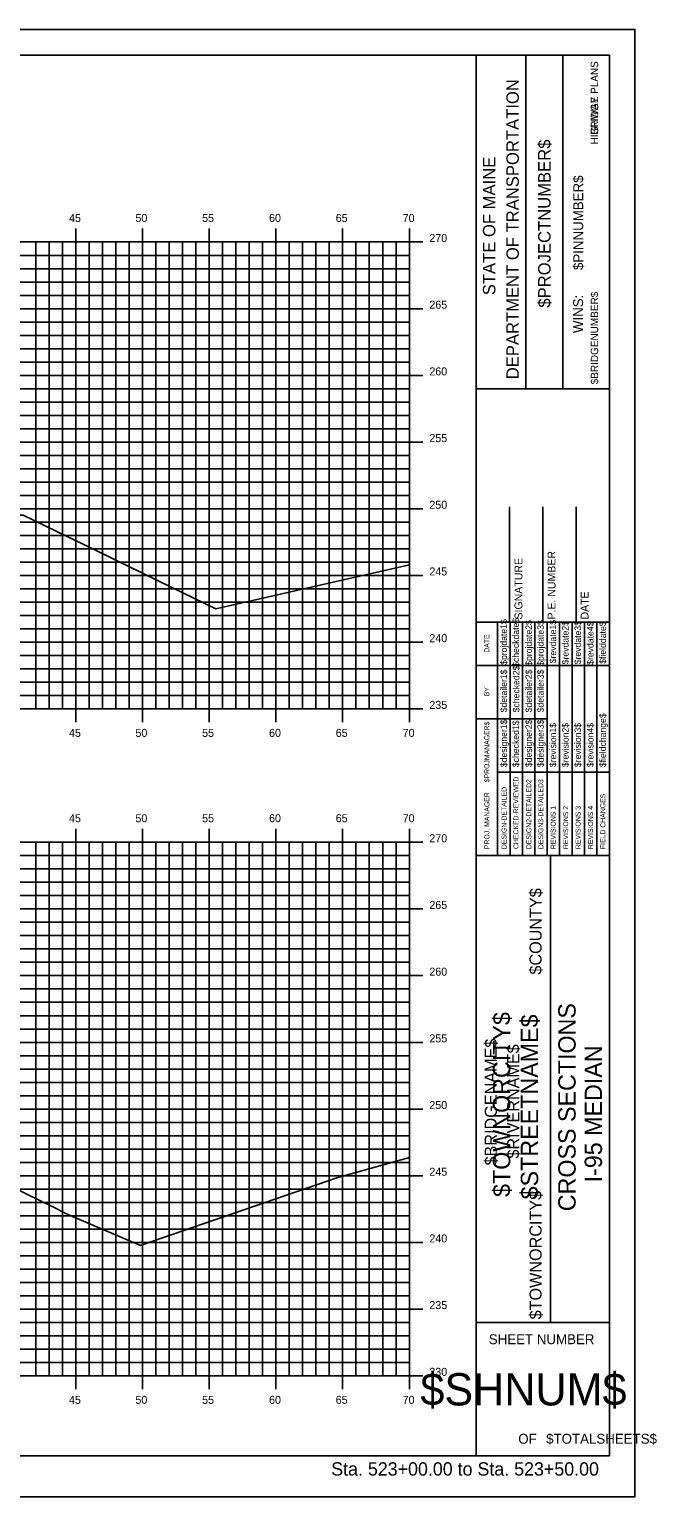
# Model space of a CAD drawing. Extents: x 1168600 to 1177589, y 610178 to 611246.
# Drawn here: x 1175324.9 to 1175371.9, y 610268.7 to 610378.7 of the extents above; entities that cross this region are included whole.
import ezdxf

# ---------------------------------------------------------------- set-up
doc = ezdxf.new("R2010")
doc.units = 0
for name, color, linetype in [('_Station Equation', 7, 'Continuous'), ('BORDER', 7, 'Continuous'), ('BRIDGE_TITLE', 7, 'Continuous'), ('H_V ANNOTATION', 7, 'Continuous'), ('HIGHWAY_TITLE', 7, 'Continuous'), ('MAJOR', 7, 'Continuous'), ('MINOR', 7, 'Continuous'), ('PLOT BOUNDARY', 7, 'Continuous')]:
    doc.layers.add(name, color=color, linetype=linetype)

msp = doc.modelspace()

# ---------------------------------------------------------------- linework, layer by layer
at = {"layer": '_Station Equation'}
for points in [[(1175303.72, 610342.96), (1175305.08, 610342.92), (1175305.74, 610342.89), (1175321.36, 610342.36), (1175324.09, 610342.33), (1175324.41, 610342.32), (1175327.69, 610340.72), (1175328.9, 610340.14), (1175335.49, 610336.93), (1175338.85, 610335.3), (1175353.36, 610338.61)], [(1175303.93, 610295.88), (1175312.27, 610295.6), (1175313.26, 610295.56), (1175316.07, 610295.52), (1175316.29, 610295.52), (1175316.56, 610295.38), (1175319.99, 610293.7), (1175326.73, 610290.41), (1175327.5, 610290.03), (1175327.92, 610289.82), (1175333.21, 610287.57), (1175333.24, 610287.59), (1175347.92, 610292.64), (1175353.36, 610294.16)]]:
    msp.add_lwpolyline(points, dxfattribs=at)
at = {"layer": 'BORDER'}
for p, q in [((1175368.36, 610376.8), (1175208.36, 610376.8)), ((1175358.36, 610271.8), (1175358.36, 610376.8)), ((1175368.36, 610271.8), (1175368.36, 610376.8)), ((1175362.09, 610351.8), (1175362.09, 610376.8)), ((1175364.88, 610351.8), (1175364.88, 610376.8)), ((1175358.36, 610351.8), (1175368.36, 610351.8)), ((1175360.86, 610334.3), (1175360.86, 610342.95)), ((1175363.36, 610334.3), (1175363.36, 610342.95)), ((1175365.86, 610334.3), (1175365.86, 610342.95)), ((1175358.36, 610334.3), (1175368.36, 610334.3)), ((1175358.36, 610316.8), (1175368.36, 610316.8)), ((1175363.95, 610281.8), (1175363.95, 610316.8)), ((1175358.36, 610281.8), (1175368.36, 610281.8)), ((1175208.36, 610271.8), (1175368.36, 610271.8))]:
    msp.add_line(p, q, dxfattribs=at)
for points in [[(1175359.97, 610331.05), (1175359.97, 610334.3)], [(1175360.91, 610316.81), (1175360.91, 610334.3)], [(1175361.84, 610334.3), (1175361.84, 610316.81)], [(1175362.77, 610316.81), (1175362.77, 610334.3)], [(1175363.7, 610316.81), (1175363.7, 610334.3)], [(1175364.63, 610316.81), (1175364.63, 610334.3)], [(1175365.56, 610316.81), (1175365.56, 610334.3)], [(1175366.5, 610316.81), (1175366.5, 610334.3)], [(1175367.43, 610316.81), (1175367.43, 610334.3)], [(1175359.97, 610316.81), (1175359.97, 610333.6)], [(1175358.36, 610331.05), (1175368.36, 610331.05)], [(1175358.36, 610327.05), (1175359.97, 610327.05)], [(1175359.97, 610327.05), (1175363.7, 610327.05)], [(1175359.97, 610323.05), (1175368.36, 610323.05)]]:
    msp.add_lwpolyline(points, dxfattribs=at)
at = {"layer": 'MAJOR'}
for p, q in [((1175328.36, 610363.8), (1175328.36, 610362.8)), ((1175333.36, 610363.8), (1175333.36, 610362.8)), ((1175338.36, 610363.8), (1175338.36, 610362.8)), ((1175343.36, 610363.8), (1175343.36, 610362.8)), ((1175348.36, 610363.8), (1175348.36, 610362.8)), ((1175353.36, 610363.8), (1175353.36, 610362.8)), ((1175213.36, 610362.8), (1175353.36, 610362.8)), ((1175213.36, 610362.8), (1175353.36, 610362.8)), ((1175328.36, 610327.8), (1175328.36, 610362.8)), ((1175333.36, 610327.8), (1175333.36, 610362.8)), ((1175338.36, 610327.8), (1175338.36, 610362.8)), ((1175343.36, 610327.8), (1175343.36, 610362.8)), ((1175348.36, 610327.8), (1175348.36, 610362.8)), ((1175354.36, 610362.8), (1175352.36, 610362.8)), ((1175353.36, 610327.8), (1175353.36, 610362.8)), ((1175353.36, 610327.8), (1175353.36, 610362.8)), ((1175213.36, 610357.8), (1175353.36, 610357.8)), ((1175354.36, 610357.8), (1175352.36, 610357.8)), ((1175213.36, 610352.8), (1175353.36, 610352.8)), ((1175354.36, 610352.8), (1175352.36, 610352.8)), ((1175213.36, 610347.8), (1175353.36, 610347.8)), ((1175354.36, 610347.8), (1175352.36, 610347.8)), ((1175213.36, 610342.8), (1175353.36, 610342.8)), ((1175354.36, 610342.8), (1175352.36, 610342.8)), ((1175213.36, 610337.8), (1175353.36, 610337.8)), ((1175354.36, 610337.8), (1175352.36, 610337.8)), ((1175213.36, 610332.8), (1175353.36, 610332.8)), ((1175354.36, 610332.8), (1175352.36, 610332.8)), ((1175213.36, 610327.8), (1175353.36, 610327.8)), ((1175213.36, 610327.8), (1175353.36, 610327.8)), ((1175328.36, 610326.8), (1175328.36, 610327.8)), ((1175333.36, 610326.8), (1175333.36, 610327.8)), ((1175338.36, 610326.8), (1175338.36, 610327.8)), ((1175343.36, 610326.8), (1175343.36, 610327.8)), ((1175348.36, 610326.8), (1175348.36, 610327.8)), ((1175354.36, 610327.8), (1175352.36, 610327.8)), ((1175353.36, 610326.8), (1175353.36, 610327.8)), ((1175328.36, 610318.8), (1175328.36, 610317.8)), ((1175333.36, 610318.8), (1175333.36, 610317.8)), ((1175338.36, 610318.8), (1175338.36, 610317.8)), ((1175343.36, 610318.8), (1175343.36, 610317.8)), ((1175348.36, 610318.8), (1175348.36, 610317.8)), ((1175353.36, 610318.8), (1175353.36, 610317.8)), ((1175213.36, 610317.8), (1175353.36, 610317.8)), ((1175213.36, 610317.8), (1175353.36, 610317.8)), ((1175328.36, 610277.8), (1175328.36, 610317.8)), ((1175333.36, 610277.8), (1175333.36, 610317.8)), ((1175338.36, 610277.8), (1175338.36, 610317.8)), ((1175343.36, 610277.8), (1175343.36, 610317.8)), ((1175348.36, 610277.8), (1175348.36, 610317.8)), ((1175354.36, 610317.8), (1175352.36, 610317.8)), ((1175353.36, 610277.8), (1175353.36, 610317.8)), ((1175353.36, 610277.8), (1175353.36, 610317.8)), ((1175213.36, 610312.8), (1175353.36, 610312.8)), ((1175354.36, 610312.8), (1175352.36, 610312.8)), ((1175213.36, 610307.8), (1175353.36, 610307.8)), ((1175354.36, 610307.8), (1175352.36, 610307.8)), ((1175213.36, 610302.8), (1175353.36, 610302.8)), ((1175354.36, 610302.8), (1175352.36, 610302.8)), ((1175213.36, 610297.8), (1175353.36, 610297.8)), ((1175354.36, 610297.8), (1175352.36, 610297.8)), ((1175213.36, 610292.8), (1175353.36, 610292.8)), ((1175354.36, 610292.8), (1175352.36, 610292.8)), ((1175213.36, 610287.8), (1175353.36, 610287.8)), ((1175354.36, 610287.8), (1175352.36, 610287.8)), ((1175213.36, 610282.8), (1175353.36, 610282.8)), ((1175354.36, 610282.8), (1175352.36, 610282.8)), ((1175213.36, 610277.8), (1175353.36, 610277.8)), ((1175213.36, 610277.8), (1175353.36, 610277.8)), ((1175328.36, 610276.8), (1175328.36, 610277.8)), ((1175333.36, 610276.8), (1175333.36, 610277.8)), ((1175338.36, 610276.8), (1175338.36, 610277.8)), ((1175343.36, 610276.8), (1175343.36, 610277.8)), ((1175348.36, 610276.8), (1175348.36, 610277.8)), ((1175354.36, 610277.8), (1175352.36, 610277.8)), ((1175353.36, 610276.8), (1175353.36, 610277.8))]:
    msp.add_line(p, q, dxfattribs=at)
at = {"layer": 'MINOR'}
for p, q in [((1175325.36, 610327.8), (1175325.36, 610362.8)), ((1175326.36, 610327.8), (1175326.36, 610362.8)), ((1175327.36, 610327.8), (1175327.36, 610362.8)), ((1175329.36, 610327.8), (1175329.36, 610362.8)), ((1175330.36, 610327.8), (1175330.36, 610362.8)), ((1175331.36, 610327.8), (1175331.36, 610362.8)), ((1175332.36, 610327.8), (1175332.36, 610362.8)), ((1175334.36, 610327.8), (1175334.36, 610362.8)), ((1175335.36, 610327.8), (1175335.36, 610362.8)), ((1175336.36, 610327.8), (1175336.36, 610362.8)), ((1175337.36, 610327.8), (1175337.36, 610362.8)), ((1175339.36, 610327.8), (1175339.36, 610362.8)), ((1175340.36, 610327.8), (1175340.36, 610362.8)), ((1175341.36, 610327.8), (1175341.36, 610362.8)), ((1175342.36, 610327.8), (1175342.36, 610362.8)), ((1175344.36, 610327.8), (1175344.36, 610362.8)), ((1175345.36, 610327.8), (1175345.36, 610362.8)), ((1175346.36, 610327.8), (1175346.36, 610362.8)), ((1175347.36, 610327.8), (1175347.36, 610362.8)), ((1175349.36, 610327.8), (1175349.36, 610362.8)), ((1175350.36, 610327.8), (1175350.36, 610362.8)), ((1175351.36, 610327.8), (1175351.36, 610362.8)), ((1175352.36, 610327.8), (1175352.36, 610362.8)), ((1175213.36, 610361.8), (1175353.36, 610361.8)), ((1175353.36, 610361.8), (1175352.36, 610361.8)), ((1175213.36, 610360.8), (1175353.36, 610360.8)), ((1175353.36, 610360.8), (1175352.36, 610360.8)), ((1175213.36, 610359.8), (1175353.36, 610359.8)), ((1175353.36, 610359.8), (1175352.36, 610359.8)), ((1175213.36, 610358.8), (1175353.36, 610358.8)), ((1175353.36, 610358.8), (1175352.36, 610358.8)), ((1175213.36, 610356.8), (1175353.36, 610356.8)), ((1175353.36, 610356.8), (1175352.36, 610356.8)), ((1175213.36, 610355.8), (1175353.36, 610355.8)), ((1175213.36, 610354.8), (1175353.36, 610354.8)), ((1175353.36, 610355.8), (1175352.36, 610355.8)), ((1175353.36, 610354.8), (1175352.36, 610354.8)), ((1175213.36, 610353.8), (1175353.36, 610353.8)), ((1175353.36, 610353.8), (1175352.36, 610353.8)), ((1175213.36, 610351.8), (1175353.36, 610351.8)), ((1175353.36, 610351.8), (1175352.36, 610351.8)), ((1175213.36, 610350.8), (1175353.36, 610350.8)), ((1175353.36, 610350.8), (1175352.36, 610350.8)), ((1175213.36, 610349.8), (1175353.36, 610349.8)), ((1175353.36, 610349.8), (1175352.36, 610349.8)), ((1175213.36, 610348.8), (1175353.36, 610348.8)), ((1175353.36, 610348.8), (1175352.36, 610348.8)), ((1175213.36, 610346.8), (1175353.36, 610346.8)), ((1175353.36, 610346.8), (1175352.36, 610346.8)), ((1175213.36, 610345.8), (1175353.36, 610345.8)), ((1175353.36, 610345.8), (1175352.36, 610345.8)), ((1175213.36, 610344.8), (1175353.36, 610344.8)), ((1175213.36, 610343.8), (1175353.36, 610343.8)), ((1175353.36, 610344.8), (1175352.36, 610344.8)), ((1175353.36, 610343.8), (1175352.36, 610343.8)), ((1175213.36, 610341.8), (1175353.36, 610341.8)), ((1175353.36, 610341.8), (1175352.36, 610341.8)), ((1175213.36, 610340.8), (1175353.36, 610340.8)), ((1175353.36, 610340.8), (1175352.36, 610340.8)), ((1175213.36, 610339.8), (1175353.36, 610339.8)), ((1175353.36, 610339.8), (1175352.36, 610339.8)), ((1175213.36, 610338.8), (1175353.36, 610338.8)), ((1175353.36, 610338.8), (1175352.36, 610338.8)), ((1175213.36, 610336.8), (1175353.36, 610336.8)), ((1175353.36, 610336.8), (1175352.36, 610336.8)), ((1175213.36, 610335.8), (1175353.36, 610335.8)), ((1175353.36, 610335.8), (1175352.36, 610335.8)), ((1175213.36, 610334.8), (1175353.36, 610334.8)), ((1175353.36, 610334.8), (1175352.36, 610334.8)), ((1175213.36, 610333.8), (1175353.36, 610333.8)), ((1175353.36, 610333.8), (1175352.36, 610333.8)), ((1175213.36, 610331.8), (1175353.36, 610331.8)), ((1175353.36, 610331.8), (1175352.36, 610331.8)), ((1175213.36, 610330.8), (1175353.36, 610330.8)), ((1175353.36, 610330.8), (1175352.36, 610330.8)), ((1175213.36, 610329.8), (1175353.36, 610329.8)), ((1175353.36, 610329.8), (1175352.36, 610329.8)), ((1175213.36, 610328.8), (1175353.36, 610328.8)), ((1175353.36, 610328.8), (1175352.36, 610328.8)), ((1175325.36, 610277.8), (1175325.36, 610317.8)), ((1175326.36, 610277.8), (1175326.36, 610317.8)), ((1175327.36, 610277.8), (1175327.36, 610317.8)), ((1175329.36, 610277.8), (1175329.36, 610317.8)), ((1175330.36, 610277.8), (1175330.36, 610317.8)), ((1175331.36, 610277.8), (1175331.36, 610317.8)), ((1175332.36, 610277.8), (1175332.36, 610317.8)), ((1175334.36, 610277.8), (1175334.36, 610317.8)), ((1175335.36, 610277.8), (1175335.36, 610317.8)), ((1175336.36, 610277.8), (1175336.36, 610317.8)), ((1175337.36, 610277.8), (1175337.36, 610317.8)), ((1175339.36, 610277.8), (1175339.36, 610317.8)), ((1175340.36, 610277.8), (1175340.36, 610317.8)), ((1175341.36, 610277.8), (1175341.36, 610317.8)), ((1175342.36, 610277.8), (1175342.36, 610317.8)), ((1175344.36, 610277.8), (1175344.36, 610317.8)), ((1175345.36, 610277.8), (1175345.36, 610317.8)), ((1175346.36, 610277.8), (1175346.36, 610317.8)), ((1175347.36, 610277.8), (1175347.36, 610317.8)), ((1175349.36, 610277.8), (1175349.36, 610317.8)), ((1175350.36, 610277.8), (1175350.36, 610317.8)), ((1175351.36, 610277.8), (1175351.36, 610317.8)), ((1175352.36, 610277.8), (1175352.36, 610317.8)), ((1175213.36, 610316.8), (1175353.36, 610316.8)), ((1175353.36, 610316.8), (1175352.36, 610316.8)), ((1175213.36, 610315.8), (1175353.36, 610315.8)), ((1175353.36, 610315.8), (1175352.36, 610315.8)), ((1175213.36, 610314.8), (1175353.36, 610314.8)), ((1175353.36, 610314.8), (1175352.36, 610314.8)), ((1175213.36, 610313.8), (1175353.36, 610313.8)), ((1175353.36, 610313.8), (1175352.36, 610313.8)), ((1175213.36, 610311.8), (1175353.36, 610311.8)), ((1175213.36, 610310.8), (1175353.36, 610310.8)), ((1175353.36, 610311.8), (1175352.36, 610311.8)), ((1175353.36, 610310.8), (1175352.36, 610310.8)), ((1175213.36, 610309.8), (1175353.36, 610309.8)), ((1175353.36, 610309.8), (1175352.36, 610309.8)), ((1175213.36, 610308.8), (1175353.36, 610308.8)), ((1175353.36, 610308.8), (1175352.36, 610308.8)), ((1175213.36, 610306.8), (1175353.36, 610306.8)), ((1175353.36, 610306.8), (1175352.36, 610306.8)), ((1175213.36, 610305.8), (1175353.36, 610305.8)), ((1175353.36, 610305.8), (1175352.36, 610305.8)), ((1175213.36, 610304.8), (1175353.36, 610304.8)), ((1175353.36, 610304.8), (1175352.36, 610304.8)), ((1175213.36, 610303.8), (1175353.36, 610303.8)), ((1175353.36, 610303.8), (1175352.36, 610303.8)), ((1175213.36, 610301.8), (1175353.36, 610301.8)), ((1175353.36, 610301.8), (1175352.36, 610301.8)), ((1175213.36, 610300.8), (1175353.36, 610300.8)), ((1175213.36, 610299.8), (1175353.36, 610299.8)), ((1175353.36, 610300.8), (1175352.36, 610300.8)), ((1175353.36, 610299.8), (1175352.36, 610299.8)), ((1175213.36, 610298.8), (1175353.36, 610298.8)), ((1175353.36, 610298.8), (1175352.36, 610298.8)), ((1175213.36, 610296.8), (1175353.36, 610296.8)), ((1175353.36, 610296.8), (1175352.36, 610296.8)), ((1175213.36, 610295.8), (1175353.36, 610295.8)), ((1175353.36, 610295.8), (1175352.36, 610295.8)), ((1175213.36, 610294.8), (1175353.36, 610294.8)), ((1175353.36, 610294.8), (1175352.36, 610294.8)), ((1175213.36, 610293.8), (1175353.36, 610293.8)), ((1175353.36, 610293.8), (1175352.36, 610293.8)), ((1175213.36, 610291.8), (1175353.36, 610291.8)), ((1175353.36, 610291.8), (1175352.36, 610291.8)), ((1175213.36, 610290.8), (1175353.36, 610290.8)), ((1175353.36, 610290.8), (1175352.36, 610290.8)), ((1175213.36, 610289.8), (1175353.36, 610289.8)), ((1175213.36, 610288.8), (1175353.36, 610288.8)), ((1175353.36, 610289.8), (1175352.36, 610289.8)), ((1175353.36, 610288.8), (1175352.36, 610288.8)), ((1175213.36, 610286.8), (1175353.36, 610286.8)), ((1175353.36, 610286.8), (1175352.36, 610286.8)), ((1175213.36, 610285.8), (1175353.36, 610285.8)), ((1175353.36, 610285.8), (1175352.36, 610285.8)), ((1175213.36, 610284.8), (1175353.36, 610284.8)), ((1175353.36, 610284.8), (1175352.36, 610284.8)), ((1175213.36, 610283.8), (1175353.36, 610283.8)), ((1175353.36, 610283.8), (1175352.36, 610283.8)), ((1175213.36, 610281.8), (1175353.36, 610281.8)), ((1175353.36, 610281.8), (1175352.36, 610281.8)), ((1175213.36, 610280.8), (1175353.36, 610280.8)), ((1175353.36, 610280.8), (1175352.36, 610280.8)), ((1175213.36, 610279.8), (1175353.36, 610279.8)), ((1175353.36, 610279.8), (1175352.36, 610279.8)), ((1175213.36, 610278.8), (1175353.36, 610278.8)), ((1175353.36, 610278.8), (1175352.36, 610278.8))]:
    msp.add_line(p, q, dxfattribs=at)
at = {"layer": 'PLOT BOUNDARY'}
msp.add_lwpolyline([(1175200.27, 610268.74), (1175370.27, 610268.74), (1175370.27, 610378.74), (1175200.27, 610378.74)], close=True, dxfattribs=at)

# ---------------------------------------------------------------- texts
at = {"layer": 'BORDER'}
for s, height, rotation, p in [('DEPARTMENT OF TRANSPORTATION', 0.9318, 90, (1175361.57, 610352.51)), ('$PROJECTNUMBER$', 0.9318, 90, (1175363.95, 610357.88)), ('STATE OF MAINE', 0.9318, 90, (1175359.81, 610358.81)), ('$PINNUMBER$', 0.7453, 90, (1175366.4, 610360.7)), ('WINS:', 0.745, 90, (1175366.39, 610355.97)), ('P.E. NUMBER', 0.5906, 90, (1175364.32, 610334.5)), ('SIGNATURE', 0.591, 90, (1175361.84, 610334.5)), ('DATE', 0.591, 90, (1175366.8, 610334.5)), ('$projdate1$', 0.4845, 90, (1175360.68, 610331.1)), ('$checkdate$', 0.4845, 90, (1175361.58, 610330.95)), ('$projdate2$', 0.4845, 90, (1175362.55, 610331.03)), ('$projdate3$', 0.4845, 90, (1175363.44, 610331.03)), ('$revdate1$', 0.485, 90, (1175364.37, 610331.22)), ('$revdate2$', 0.485, 90, (1175365.3, 610331.14)), ('$revdate3$', 0.485, 90, (1175366.23, 610331.14)), ('$revdate4$', 0.485, 90, (1175367.17, 610331.1)), ('$fielddate$', 0.4845, 90, (1175368.1, 610331.18)), ('DATE', 0.371, 90, (1175359.36, 610332.01)), ('$detailer1$', 0.4845, 90, (1175360.68, 610327.54)), ('$checked2$', 0.485, 90, (1175361.61, 610327.54)), ('$detailer2$', 0.4845, 90, (1175362.55, 610327.54)), ('$detailer3$', 0.4845, 90, (1175363.44, 610327.54)), ('BY', 0.371, 90, (1175359.36, 610328.74)), ('$fieldchange$', 0.4845, 90, (1175368.1, 610323.43)), ('$PROJMANAGER$', 0.3727, 90, (1175359.36, 610322.3)), ('$designer1$', 0.4845, 90, (1175360.68, 610323.43)), ('$checked1$', 0.485, 90, (1175361.58, 610323.43)), ('$designer2$', 0.4845, 90, (1175362.55, 610323.43)), ('$designer3$', 0.4845, 90, (1175363.44, 610323.43)), ('$revision1$', 0.4845, 90, (1175364.37, 610323.43)), ('$revision2$', 0.4845, 90, (1175365.3, 610323.43)), ('$revision3$', 0.4845, 90, (1175366.23, 610323.43)), ('$revision4$', 0.4845, 90, (1175367.17, 610323.43)), ('CHECKED-REVIEWED', 0.3727, 90, (1175361.54, 610317.29)), ('DESIGN2-DETAILED2', 0.3727, 90, (1175362.51, 610317.29)), ('DESIGN3-DETAILED3', 0.3727, 90, (1175363.4, 610317.29)), ('PROJ. MANAGER', 0.3727, 90, (1175359.36, 610317.29)), ('DESIGN-DETAILED', 0.3727, 90, (1175360.65, 610317.29)), ('FIELD CHANGES', 0.3727, 90, (1175368.06, 610317.29)), ('REVISIONS 1', 0.3727, 90, (1175364.33, 610317.29)), ('REVISIONS 2', 0.3727, 90, (1175365.27, 610317.29)), ('REVISIONS 3', 0.3727, 90, (1175366.2, 610317.29)), ('REVISIONS 4', 0.3727, 90, (1175367.13, 610317.29)), ('CROSS SECTIONS', 1.3043, 90, (1175365.83, 610290.14)), ('I-95 MEDIAN', 1.3043, 90, (1175367.81, 610292.3)), ('SHEET NUMBER', 0.7453, 360, (1175359.32, 610280.17)), ('$SHNUM$', 2.419, 360, (1175354.19, 610275.58)), ('OF', 0.745, 360, (1175361.53, 610272.71)), ('$TOTALSHEETS$', 0.7453, 360, (1175363.62, 610272.71))]:
    msp.add_text(s, height=height, rotation=rotation, dxfattribs=at).set_placement(p)
at = {"layer": 'BRIDGE_TITLE'}
for s, height, p in [('BRIDGE PLANS', 0.559, (1175367.52, 610370.83)), ('$BRIDGENUMBER$', 0.559, (1175367.52, 610352.13)), ('$COUNTY$', 0.907, (1175363.28, 610307.88)), ('$BRIDGENAME$', 0.9072, (1175359.92, 610293.57)), ('$RIVERNAME$', 0.9072, (1175361.6, 610294.09)), ('$TOWNORCITY$', 0.9072, (1175363.28, 610282.03))]:
    msp.add_text(s, height=height, rotation=90, dxfattribs=at).set_placement(p)
at = {"layer": 'H_V ANNOTATION'}
for s, height, p in [('45', 0.6, (1175327.84, 610364.3)), ('50', 0.6, (1175332.82, 610364.3)), ('55', 0.6, (1175337.82, 610364.3)), ('60', 0.6, (1175342.84, 610364.3)), ('65', 0.6, (1175347.84, 610364.3)), ('70', 0.6, (1175352.86, 610364.3)), ('270', 0.6, (1175354.86, 610362.8)), ('265', 0.6, (1175354.86, 610357.8)), ('260', 0.6, (1175354.86, 610352.8)), ('255', 0.6, (1175354.86, 610347.8)), ('250', 0.6, (1175354.86, 610342.8)), ('245', 0.6, (1175354.86, 610337.8)), ('240', 0.6, (1175354.86, 610332.8)), ('235', 0.6, (1175354.86, 610327.8)), ('45', 0.6, (1175327.84, 610325.7)), ('50', 0.6, (1175332.82, 610325.7)), ('55', 0.6, (1175337.82, 610325.7)), ('60', 0.6, (1175342.84, 610325.7)), ('65', 0.6, (1175347.84, 610325.7)), ('70', 0.6, (1175352.86, 610325.7)), ('45', 0.6, (1175327.84, 610319.3)), ('50', 0.6, (1175332.82, 610319.3)), ('55', 0.6, (1175337.82, 610319.3)), ('60', 0.6, (1175342.84, 610319.3)), ('65', 0.6, (1175347.84, 610319.3)), ('70', 0.6, (1175352.86, 610319.3)), ('270', 0.6, (1175354.86, 610317.8)), ('265', 0.6, (1175354.86, 610312.8)), ('260', 0.6, (1175354.86, 610307.8)), ('255', 0.6, (1175354.86, 610302.8)), ('250', 0.6, (1175354.86, 610297.8)), ('245', 0.6, (1175354.86, 610292.8)), ('240', 0.6, (1175354.86, 610287.8)), ('235', 0.6, (1175354.86, 610282.8)), ('230', 0.6, (1175354.86, 610277.8)), ('45', 0.6, (1175327.84, 610275.7)), ('50', 0.6, (1175332.82, 610275.7)), ('55', 0.6, (1175337.82, 610275.7)), ('60', 0.6, (1175342.84, 610275.7)), ('65', 0.6, (1175347.84, 610275.7)), ('70', 0.6, (1175352.86, 610275.7)), ('Sta. 523+00.00 to Sta. 523+50.00', 1.0002, (1175347.5, 610270.32))]:
    msp.add_text(s, height=height, dxfattribs=at).set_placement(p)
at = {"layer": 'HIGHWAY_TITLE'}
for s, height, p in [('HIGHWAY PLANS', 0.559, (1175367.52, 610370.12)), ('$TOWNORCITY$', 1.3043, (1175360.93, 610291.21)), ('$STREETNAME$', 1.3043, (1175363.02, 610291.03))]:
    msp.add_text(s, height=height, rotation=90, dxfattribs=at).set_placement(p)

doc.saveas('drawing.dxf')
